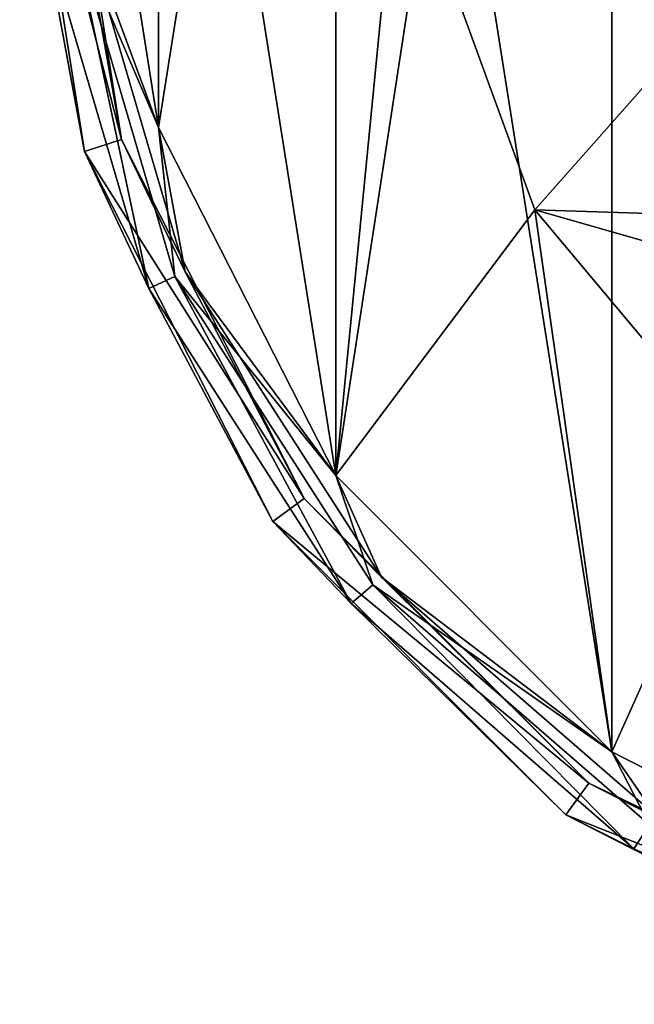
# Model space of a CAD drawing. Header units: millimetres. Extents: x -125 to 171, y -35 to 1363.
# Tile 346 of 656: x -34 to -18, y 935 to 960. Entities that reach past the tile are written whole.
import ezdxf

# ---------------------------------------------------------------- set-up
doc = ezdxf.new("R2010")
doc.units = ezdxf.units.MM
doc.header["$LTSCALE"] = 65.185185
for name, color, linetype in [('2194', 7, 'CONTINUOUS'), ('2195', 7, 'CONTINUOUS'), ('2197', 7, 'CONTINUOUS'), ('2198', 7, 'CONTINUOUS'), ('2200', 7, 'CONTINUOUS'), ('2203', 7, 'CONTINUOUS'), ('2205', 7, 'CONTINUOUS'), ('2206', 7, 'CONTINUOUS'), ('2208', 7, 'CONTINUOUS')]:
    doc.layers.add(name, color=color, linetype=linetype)

msp = doc.modelspace()

# ---------------------------------------------------------------- linework, layer by layer
at = {"layer": '2194', "color": 7, "linetype": 'CONTINUOUS', "true_color": 0xe0f2ff}
for points in [[(-34, 967, -80.25), (-32.336, 956.493, -80.25), (-34, 967, -54.25), (-34, 967, -80.25)], [(-34, 967, -54.25), (-32.336, 956.493, -80.25), (-32.336, 956.493, -54.25), (-34, 967, -54.25)], [(-32.336, 956.493, -80.25), (-27.507, 947.015, -80.25), (-32.336, 956.493, -54.25), (-32.336, 956.493, -80.25)], [(-32.336, 956.493, -54.25), (-27.507, 947.015, -80.25), (-27.507, 947.015, -54.25), (-32.336, 956.493, -54.25)], [(-27.507, 947.015, -80.25), (-19.985, 939.493, -80.25), (-27.507, 947.015, -54.25), (-27.507, 947.015, -80.25)], [(-27.507, 947.015, -54.25), (-19.985, 939.493, -80.25), (-19.985, 939.493, -54.25), (-27.507, 947.015, -54.25)], [(-19.985, 939.493, -80.25), (-10.507, 934.664, -80.25), (-19.985, 939.493, -54.25), (-19.985, 939.493, -80.25)], [(-19.985, 939.493, -54.25), (-10.507, 934.664, -80.25), (-10.507, 934.664, -54.25), (-19.985, 939.493, -54.25)]]:
    msp.add_3dface(points, dxfattribs=at)
at = {"layer": '2195', "color": 7, "linetype": 'CONTINUOUS', "true_color": 0xe0f2ff}
for points in [[(-32.336, 956.493, -80.25), (-34, 967, -80.25), (-31.385, 956.802, -80.25), (-32.336, 956.493, -80.25)], [(-31.385, 956.802, -80.25), (-34, 967, -80.25), (-33, 967, -80.25), (-31.385, 956.802, -80.25)], [(-26.698, 947.603, -80.25), (-32.336, 956.493, -80.25), (-31.385, 956.802, -80.25), (-26.698, 947.603, -80.25)], [(-27.507, 947.015, -80.25), (-32.336, 956.493, -80.25), (-26.698, 947.603, -80.25), (-27.507, 947.015, -80.25)], [(-19.397, 940.302, -80.25), (-27.507, 947.015, -80.25), (-26.698, 947.603, -80.25), (-19.397, 940.302, -80.25)], [(-19.985, 939.493, -80.25), (-27.507, 947.015, -80.25), (-19.397, 940.302, -80.25), (-19.985, 939.493, -80.25)], [(-10.198, 935.615, -80.25), (-19.985, 939.493, -80.25), (-19.397, 940.302, -80.25), (-10.198, 935.615, -80.25)], [(-10.507, 934.664, -80.25), (-19.985, 939.493, -80.25), (-10.198, 935.615, -80.25), (-10.507, 934.664, -80.25)]]:
    msp.add_3dface(points, dxfattribs=at)
at = {"layer": '2197', "color": 7, "linetype": 'CONTINUOUS', "true_color": 0xe0f2ff}
for points in [[(-31.385, 956.802, -80.25), (-33, 967, -80.25), (-31.385, 956.802, -54.25), (-31.385, 956.802, -80.25)], [(-31.385, 956.802, -54.25), (-33, 967, -80.25), (-33, 967, -54.25), (-31.385, 956.802, -54.25)], [(-26.698, 947.603, -80.25), (-31.385, 956.802, -80.25), (-26.698, 947.603, -54.25), (-26.698, 947.603, -80.25)], [(-26.698, 947.603, -54.25), (-31.385, 956.802, -80.25), (-31.385, 956.802, -54.25), (-26.698, 947.603, -54.25)], [(-19.397, 940.302, -80.25), (-26.698, 947.603, -80.25), (-19.397, 940.302, -54.25), (-19.397, 940.302, -80.25)], [(-19.397, 940.302, -54.25), (-26.698, 947.603, -80.25), (-26.698, 947.603, -54.25), (-19.397, 940.302, -54.25)], [(-10.198, 935.615, -80.25), (-19.397, 940.302, -80.25), (-10.198, 935.615, -54.25), (-10.198, 935.615, -80.25)], [(-10.198, 935.615, -54.25), (-19.397, 940.302, -80.25), (-19.397, 940.302, -54.25), (-10.198, 935.615, -54.25)]]:
    msp.add_3dface(points, dxfattribs=at)
at = {"layer": '2198', "color": 7, "linetype": 'CONTINUOUS', "true_color": 0xe0f2ff}
for points in [[(-31.385, 956.802, -54.25), (-33, 967, -54.25), (-32.374, 962.345, -53.543), (-31.385, 956.802, -54.25)], [(-32, 967, -53.25), (-30.434, 957.112, -53.25), (-32.374, 962.345, -53.543), (-32, 967, -53.25)], [(-31.385, 956.802, -54.25), (-32.374, 962.345, -53.543), (-29.751, 953.413, -53.543), (-31.385, 956.802, -54.25)], [(-32.374, 962.345, -53.543), (-30.434, 957.112, -53.25), (-29.751, 953.413, -53.543), (-32.374, 962.345, -53.543)], [(-30.434, 957.112, -53.25), (-25.888, 948.191, -53.25), (-29.751, 953.413, -53.543), (-30.434, 957.112, -53.25)], [(-26.698, 947.603, -54.25), (-31.385, 956.802, -54.25), (-29.751, 953.413, -53.543), (-26.698, 947.603, -54.25)], [(-26.698, 947.603, -54.25), (-29.751, 953.413, -53.543), (-24.718, 945.581, -53.543), (-26.698, 947.603, -54.25)], [(-29.751, 953.413, -53.543), (-25.888, 948.191, -53.25), (-24.718, 945.581, -53.543), (-29.751, 953.413, -53.543)], [(-25.888, 948.191, -53.25), (-18.808, 941.111, -53.25), (-24.718, 945.581, -53.543), (-25.888, 948.191, -53.25)], [(-19.397, 940.302, -54.25), (-26.698, 947.603, -54.25), (-24.718, 945.581, -53.543), (-19.397, 940.302, -54.25)], [(-19.397, 940.302, -54.25), (-24.718, 945.581, -53.543), (-17.683, 939.485, -53.543), (-19.397, 940.302, -54.25)], [(-24.718, 945.581, -53.543), (-18.808, 941.111, -53.25), (-17.683, 939.485, -53.543), (-24.718, 945.581, -53.543)], [(-18.808, 941.111, -53.25), (-9.887, 936.566, -53.25), (-17.683, 939.485, -53.543), (-18.808, 941.111, -53.25)], [(-10.198, 935.615, -54.25), (-19.397, 940.302, -54.25), (-17.683, 939.485, -53.543), (-10.198, 935.615, -54.25)]]:
    msp.add_3dface(points, dxfattribs=at)
at = {"layer": '2200', "color": 7, "linetype": 'CONTINUOUS', "true_color": 0xe0f2ff}
for points in [[(-25.888, 948.191, -53.25), (-30.434, 957.112, -53.25), (-25.888, 985.809, -53.25), (-25.888, 948.191, -53.25)], [(-30.434, 957.112, -53.25), (-30.434, 976.888, -53.25), (-25.888, 985.809, -53.25), (-30.434, 957.112, -53.25)], [(-25.888, 948.191, -53.25), (-25.888, 985.809, -53.25), (-23.635, 971.168, -53.25), (-25.888, 948.191, -53.25)], [(-30.434, 957.112, -53.25), (-32, 967, -53.25), (-30.434, 976.888, -53.25), (-30.434, 957.112, -53.25)], [(-23.635, 962.832, -53.25), (-25.888, 948.191, -53.25), (-23.635, 971.168, -53.25), (-23.635, 962.832, -53.25)], [(-20.785, 955, -53.25), (-25.888, 948.191, -53.25), (-23.635, 962.832, -53.25), (-20.785, 955, -53.25)], [(-18.808, 941.111, -53.25), (-25.888, 948.191, -53.25), (-20.785, 955, -53.25), (-18.808, 941.111, -53.25)], [(-15.427, 948.615, -53.25), (-18.808, 941.111, -53.25), (-20.785, 955, -53.25), (-15.427, 948.615, -53.25)], [(-9.887, 936.566, -53.25), (-18.808, 941.111, -53.25), (-15.427, 948.615, -53.25), (-9.887, 936.566, -53.25)]]:
    msp.add_3dface(points, dxfattribs=at)
at = {"layer": '2203', "color": 7, "linetype": 'CONTINUOUS', "true_color": 0xe0f2ff}
for points in [[(-25.888, 985.809, -52.25), (-18.809, 941.111, -52.25), (-18.808, 992.889, -52.25), (-25.888, 985.809, -52.25)], [(-18.809, 941.111, -52.25), (-9.887, 936.566, -52.25), (-18.808, 992.889, -52.25), (-18.809, 941.111, -52.25)], [(-9.887, 936.566, -52.25), (-14.25, 967, -52.25), (-18.808, 992.889, -52.25), (-9.887, 936.566, -52.25)], [(-30.434, 976.888, -52.25), (-25.888, 948.191, -52.25), (-25.888, 985.809, -52.25), (-30.434, 976.888, -52.25)], [(-25.888, 948.191, -52.25), (-18.809, 941.111, -52.25), (-25.888, 985.809, -52.25), (-25.888, 948.191, -52.25)], [(-32, 967, -52.25), (-30.434, 957.112, -52.25), (-30.434, 976.888, -52.25), (-32, 967, -52.25)], [(-30.434, 957.112, -52.25), (-25.888, 948.191, -52.25), (-30.434, 976.888, -52.25), (-30.434, 957.112, -52.25)]]:
    msp.add_3dface(points, dxfattribs=at)
at = {"layer": '2205', "color": 7, "linetype": 'CONTINUOUS', "true_color": 0xe0f2ff}
for points in [[(-34, 967, -54.25), (-32.336, 956.493, -54.25), (-33.389, 962.199, -53.25), (-34, 967, -54.25)], [(-30.434, 957.112, -52.25), (-32, 967, -52.25), (-32.663, 962.304, -52.517), (-30.434, 957.112, -52.25)], [(-30.684, 952.987, -53.25), (-32.663, 962.304, -52.517), (-33.389, 962.199, -53.25), (-30.684, 952.987, -53.25)], [(-30.017, 953.292, -52.517), (-30.434, 957.112, -52.25), (-32.663, 962.304, -52.517), (-30.017, 953.292, -52.517)], [(-30.017, 953.292, -52.517), (-32.663, 962.304, -52.517), (-30.684, 952.987, -53.25), (-30.017, 953.292, -52.517)], [(-32.336, 956.493, -54.25), (-30.684, 952.987, -53.25), (-33.389, 962.199, -53.25), (-32.336, 956.493, -54.25)], [(-25.888, 948.191, -52.25), (-30.434, 957.112, -52.25), (-30.017, 953.292, -52.517), (-25.888, 948.191, -52.25)], [(-32.336, 956.493, -54.25), (-27.507, 947.015, -54.25), (-30.684, 952.987, -53.25), (-32.336, 956.493, -54.25)], [(-25.493, 944.91, -53.25), (-30.017, 953.292, -52.517), (-30.684, 952.987, -53.25), (-25.493, 944.91, -53.25)], [(-24.939, 945.39, -52.517), (-25.888, 948.191, -52.25), (-30.017, 953.292, -52.517), (-24.939, 945.39, -52.517)], [(-24.939, 945.39, -52.517), (-30.017, 953.292, -52.517), (-25.493, 944.91, -53.25), (-24.939, 945.39, -52.517)], [(-27.507, 947.015, -54.25), (-25.493, 944.91, -53.25), (-30.684, 952.987, -53.25), (-27.507, 947.015, -54.25)], [(-18.809, 941.111, -52.25), (-25.888, 948.191, -52.25), (-24.939, 945.39, -52.517), (-18.809, 941.111, -52.25)], [(-27.507, 947.015, -54.25), (-19.985, 939.493, -54.25), (-25.493, 944.91, -53.25), (-27.507, 947.015, -54.25)], [(-18.237, 938.623, -53.25), (-24.939, 945.39, -52.517), (-25.493, 944.91, -53.25), (-18.237, 938.623, -53.25)], [(-17.841, 939.239, -52.517), (-18.809, 941.111, -52.25), (-24.939, 945.39, -52.517), (-17.841, 939.239, -52.517)], [(-17.841, 939.239, -52.517), (-24.939, 945.39, -52.517), (-18.237, 938.623, -53.25), (-17.841, 939.239, -52.517)], [(-19.985, 939.493, -54.25), (-18.237, 938.623, -53.25), (-25.493, 944.91, -53.25), (-19.985, 939.493, -54.25)], [(-9.887, 936.566, -52.25), (-18.809, 941.111, -52.25), (-17.841, 939.239, -52.517), (-9.887, 936.566, -52.25)], [(-19.985, 939.493, -54.25), (-10.507, 934.664, -54.25), (-18.237, 938.623, -53.25), (-19.985, 939.493, -54.25)], [(-9.503, 934.634, -53.25), (-17.841, 939.239, -52.517), (-18.237, 938.623, -53.25), (-9.503, 934.634, -53.25)], [(-10.507, 934.664, -54.25), (-9.503, 934.634, -53.25), (-18.237, 938.623, -53.25), (-10.507, 934.664, -54.25)]]:
    msp.add_3dface(points, dxfattribs=at)
at = {"layer": '2206', "color": 7, "linetype": 'CONTINUOUS', "true_color": 0xe0f2ff}
for points in [[(-20.785, 955, -53.25), (-23.635, 962.832, -53.25), (-20.785, 955, -53.75), (-20.785, 955, -53.25)], [(-20.785, 955, -53.75), (-23.635, 962.832, -53.25), (-23.635, 962.832, -53.75), (-20.785, 955, -53.75)], [(-15.427, 948.615, -53.25), (-20.785, 955, -53.25), (-15.427, 948.615, -53.75), (-15.427, 948.615, -53.25)], [(-15.427, 948.615, -53.75), (-20.785, 955, -53.25), (-20.785, 955, -53.75), (-15.427, 948.615, -53.75)]]:
    msp.add_3dface(points, dxfattribs=at)
at = {"layer": '2208', "color": 7, "linetype": 'CONTINUOUS', "true_color": 0xe0f2ff}
for points in [[(-20.785, 955, -53.75), (-23.635, 962.832, -53.75), (-16.03, 960.361, -53.75), (-20.785, 955, -53.75)], [(-12.269, 954.732, -53.75), (-20.785, 955, -53.75), (-16.03, 960.361, -53.75), (-12.269, 954.732, -53.75)], [(-15.427, 948.615, -53.75), (-20.785, 955, -53.75), (-6.64, 950.971, -53.75), (-15.427, 948.615, -53.75)], [(-6.64, 950.971, -53.75), (-20.785, 955, -53.75), (-12.269, 954.732, -53.75), (-6.64, 950.971, -53.75)]]:
    msp.add_3dface(points, dxfattribs=at)

doc.saveas('drawing.dxf')
